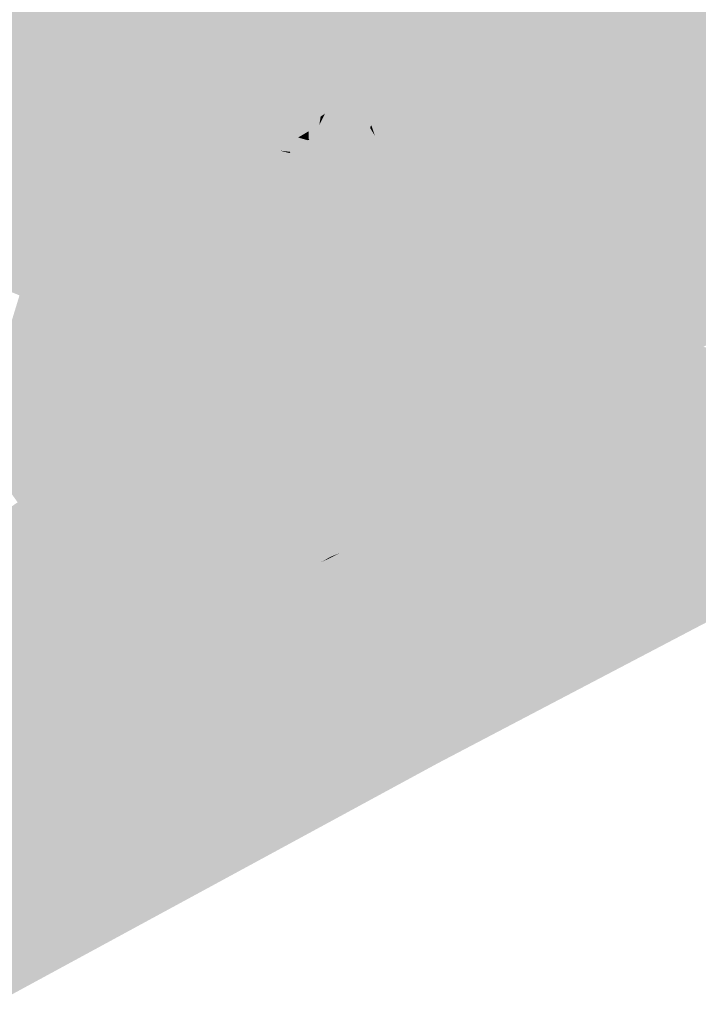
# Model space of a CAD drawing. Header units: metres. Extents: x 164696 to 183842, y 382615 to 387356.
# Tile 979 of 1056: x 182767.09 to 182768.83, y 386670.2 to 386672.73. Entities that reach past the tile are written whole.
import ezdxf

# ---------------------------------------------------------------- set-up
doc = ezdxf.new("R2010")
doc.units = ezdxf.units.M
doc.layers.add('C3D-SURFACE_TINSURFACE', color=7, linetype='Continuous')

msp = doc.modelspace()

# ---------------------------------------------------------------- linework, layer by layer
at = {"layer": 'C3D-SURFACE_TINSURFACE', "color": 11, "linetype": 'Continuous', "lineweight": -3, "true_color": 0xff8585}
for points in [[(182766.4424, 386672.6518), (182767.0865, 386673.0004), (182767.067, 386673.0412)], [(182766.4424, 386672.6518), (182767.106, 386672.9597), (182767.0865, 386673.0004)], [(182766.4424, 386672.6518), (182767.1255, 386672.9189), (182767.106, 386672.9597)], [(182767.2126, 386672.7158), (182767.6833, 386672.9769), (182767.1947, 386672.7558)], [(182767.2126, 386672.7158), (182767.6891, 386672.9766), (182767.6833, 386672.9769)], [(182767.2126, 386672.7158), (182767.7065, 386672.9389), (182767.6891, 386672.9766)], [(182767.2126, 386672.7158), (182767.703, 386672.934), (182767.7065, 386672.9389)], [(182767.2126, 386672.7158), (182767.2305, 386672.6758), (182767.703, 386672.934)], [(182767.2305, 386672.6758), (182767.6114, 386672.8476), (182767.703, 386672.934)], [(182766.4424, 386672.6518), (182766.4656, 386672.5927), (182767.1255, 386672.9189)], [(182766.4656, 386672.5927), (182767.159, 386672.8357), (182767.1255, 386672.9189)], [(182769.1059, 386672.713), (182768.565, 386672.8893), (182768.5405, 386672.8747)], [(182769.1059, 386672.713), (182769.0945, 386672.7361), (182768.565, 386672.8893)], [(182769.1173, 386672.6898), (182768.516, 386672.8601), (182768.5054, 386672.8532)], [(182769.1173, 386672.6898), (182768.5054, 386672.8532), (182768.6345, 386672.7968)], [(182769.1173, 386672.6898), (182768.5405, 386672.8747), (182768.516, 386672.8601)], [(182769.1173, 386672.6898), (182769.1059, 386672.713), (182768.5405, 386672.8747)], [(182766.4656, 386672.5927), (182767.1769, 386672.7958), (182767.159, 386672.8357)], [(182767.2305, 386672.6758), (182767.6263, 386672.8033), (182767.6114, 386672.8476)], [(182767.2484, 386672.6358), (182767.6263, 386672.8033), (182767.2305, 386672.6758)], [(182767.2484, 386672.6358), (182767.646, 386672.7983), (182767.6263, 386672.8033)], [(182766.4656, 386672.5927), (182766.5042, 386672.4794), (182767.1769, 386672.7958)], [(182767.1769, 386672.7958), (182766.5042, 386672.4794), (182766.5178, 386672.4537)], [(182767.1947, 386672.7558), (182767.1769, 386672.7958), (182766.5178, 386672.4537)], [(182767.2484, 386672.6358), (182767.6354, 386672.7846), (182767.646, 386672.7983)], [(182767.2484, 386672.6358), (182767.2632, 386672.6083), (182767.6354, 386672.7846)], [(182767.2632, 386672.6083), (182767.6213, 386672.769), (182767.6354, 386672.7846)], [(182769.1173, 386672.6898), (182768.6345, 386672.7968), (182769.0428, 386672.2882)], [(182767.1947, 386672.7558), (182766.5178, 386672.4537), (182766.5314, 386672.4281)], [(182767.1947, 386672.7558), (182766.5314, 386672.4281), (182766.5416, 386672.4089)], [(182767.1947, 386672.7558), (182766.5416, 386672.4089), (182766.5914, 386672.4278)], [(182767.2126, 386672.7158), (182767.1947, 386672.7558), (182766.5914, 386672.4278)], [(182767.2632, 386672.6083), (182767.2754, 386672.5854), (182767.6213, 386672.769)], [(182767.2754, 386672.5854), (182767.5942, 386672.7235), (182767.6213, 386672.769)], [(182767.2126, 386672.7158), (182766.5868, 386672.4221), (182766.7221, 386672.4617)], [(182767.2126, 386672.7158), (182766.5914, 386672.4278), (182766.5868, 386672.4221)], [(182767.2126, 386672.7158), (182766.7221, 386672.4617), (182766.7453, 386672.46)], [(182767.2126, 386672.7158), (182766.7453, 386672.46), (182767.2305, 386672.6758)], [(182767.2754, 386672.5854), (182767.599, 386672.7146), (182767.5942, 386672.7235)], [(182767.2754, 386672.5854), (182767.2877, 386672.5625), (182767.599, 386672.7146)], [(182767.2999, 386672.5396), (182767.599, 386672.7146), (182767.2877, 386672.5625)], [(182767.2999, 386672.5396), (182767.6351, 386672.6896), (182767.623, 386672.7162)], [(182767.2999, 386672.5396), (182767.623, 386672.7162), (182767.599, 386672.7146)], [(182767.2484, 386672.6358), (182767.2305, 386672.6758), (182766.7453, 386672.46)], [(182767.2999, 386672.5396), (182767.6394, 386672.6815), (182767.6351, 386672.6896)], [(182767.2999, 386672.5396), (182767.3121, 386672.5167), (182767.6394, 386672.6815)], [(182767.3121, 386672.5167), (182767.6182, 386672.6432), (182767.6394, 386672.6815)], [(182767.2484, 386672.6358), (182766.7257, 386672.3293), (182766.7416, 386672.3318)], [(182767.2484, 386672.6358), (182766.7311, 386672.4417), (182766.7257, 386672.3293)], [(182767.2484, 386672.6358), (182766.7453, 386672.46), (182766.7311, 386672.4417)], [(182767.2484, 386672.6358), (182766.7416, 386672.3318), (182767.2632, 386672.6083)], [(182767.3121, 386672.5167), (182767.6025, 386672.6241), (182767.6182, 386672.6432)], [(182767.2632, 386672.6083), (182766.7416, 386672.3318), (182766.7816, 386672.2717)], [(182767.2632, 386672.6083), (182766.7816, 386672.2717), (182766.8001, 386672.2779)], [(182767.2632, 386672.6083), (182766.8001, 386672.2779), (182767.2754, 386672.5854)], [(182767.3121, 386672.5167), (182767.3243, 386672.4938), (182767.6025, 386672.6241)], [(182767.3243, 386672.4938), (182767.7136, 386672.4031), (182767.6025, 386672.6241)], [(182767.2877, 386672.5625), (182767.2754, 386672.5854), (182766.8001, 386672.2779)], [(182767.2877, 386672.5625), (182766.8001, 386672.2779), (182766.8027, 386672.273)], [(182767.2999, 386672.5396), (182767.2877, 386672.5625), (182766.8027, 386672.273)], [(182767.9112, 386672.4949), (182767.9135, 386672.5579), (182767.8711, 386672.4917)], [(182767.9112, 386672.4949), (182767.9276, 386672.5046), (182767.9135, 386672.5579)], [(182768.073, 386672.3153), (182768.1432, 386672.4705), (182768.1559, 386672.5536)], [(182768.073, 386672.3153), (182768.1559, 386672.5536), (182768.1309, 386672.518)], [(182767.2999, 386672.5396), (182766.7885, 386672.2588), (182767.0328, 386672.0943)], [(182767.2999, 386672.5396), (182766.8027, 386672.273), (182766.7885, 386672.2588)], [(182767.2999, 386672.5396), (182767.0328, 386672.0943), (182767.1535, 386672.061)], [(182767.3121, 386672.5167), (182767.2999, 386672.5396), (182767.1535, 386672.061)], [(182767.3121, 386672.5167), (182767.1535, 386672.061), (182767.1876, 386672.0794)], [(182767.3121, 386672.5167), (182767.1876, 386672.0794), (182767.3243, 386672.4938)], [(182767.9112, 386672.4949), (182767.9873, 386672.4566), (182767.9276, 386672.5046)], [(182768.073, 386672.3153), (182768.1309, 386672.518), (182768.1074, 386672.4737)], [(182767.3243, 386672.4938), (182767.1876, 386672.0794), (182767.2216, 386672.0978)], [(182767.3243, 386672.4938), (182767.2216, 386672.0978), (182767.3365, 386672.4709)], [(182767.3243, 386672.4938), (182767.7006, 386672.3668), (182767.7136, 386672.4031)], [(182767.3243, 386672.4938), (182767.3365, 386672.4709), (182767.7006, 386672.3668)], [(182767.8566, 386672.4626), (182767.86, 386672.4843), (182767.8294, 386672.4465)], [(182767.9112, 386672.4949), (182767.8566, 386672.4626), (182767.9883, 386672.4533)], [(182767.9112, 386672.4949), (182767.8711, 386672.4917), (182767.8566, 386672.4626)], [(182767.8566, 386672.4626), (182767.8711, 386672.4917), (182767.86, 386672.4843)], [(182767.9112, 386672.4949), (182767.9883, 386672.4533), (182767.9873, 386672.4566)], [(182767.9993, 386672.4349), (182768.0129, 386672.4824), (182767.9911, 386672.4599)], [(182767.9993, 386672.4349), (182768.02, 386672.4704), (182768.0129, 386672.4824)], [(182768.0103, 386672.4164), (182768.0338, 386672.4532), (182768.029, 386672.4756)], [(182768.0103, 386672.4164), (182768.029, 386672.4756), (182768.02, 386672.4704)], [(182768.0543, 386672.3427), (182768.1074, 386672.4737), (182768.0981, 386672.4874)], [(182768.0543, 386672.3427), (182768.0981, 386672.4874), (182768.0826, 386672.4685)], [(182768.0543, 386672.3427), (182768.073, 386672.3153), (182768.1074, 386672.4737)], [(182768.0927, 386672.279), (182768.1303, 386672.3151), (182768.1561, 386672.4779)], [(182768.0927, 386672.279), (182768.1561, 386672.4779), (182768.1432, 386672.4705)], [(182767.3365, 386672.4709), (182767.2216, 386672.0978), (182767.3487, 386672.448)], [(182767.3487, 386672.448), (182767.2216, 386672.0978), (182767.2557, 386672.1162)], [(182767.3487, 386672.448), (182767.2557, 386672.1162), (182767.3609, 386672.4251)], [(182767.3365, 386672.4709), (182767.3487, 386672.448), (182767.6733, 386672.3518)], [(182767.3365, 386672.4709), (182767.6733, 386672.3518), (182767.7006, 386672.3668)], [(182767.3487, 386672.448), (182767.3609, 386672.4251), (182767.6733, 386672.3518)], [(182768.0213, 386672.398), (182767.8566, 386672.4626), (182767.8294, 386672.4465)], [(182767.9993, 386672.4349), (182767.9883, 386672.4533), (182767.8566, 386672.4626)], [(182768.0103, 386672.4164), (182767.9993, 386672.4349), (182767.8566, 386672.4626)], [(182768.0103, 386672.4164), (182767.8566, 386672.4626), (182768.0213, 386672.398)], [(182767.9883, 386672.4533), (182767.9904, 386672.462), (182767.9873, 386672.4566)], [(182767.9883, 386672.4533), (182767.9911, 386672.4599), (182767.9904, 386672.462)], [(182767.9993, 386672.4349), (182767.9911, 386672.4599), (182767.9883, 386672.4533)], [(182767.9993, 386672.4349), (182768.0103, 386672.4164), (182768.02, 386672.4704)], [(182768.0103, 386672.4164), (182768.0213, 386672.398), (182768.0338, 386672.4532)], [(182768.0213, 386672.398), (182768.0525, 386672.4575), (182768.0454, 386672.4695)], [(182768.0213, 386672.398), (182768.0454, 386672.4695), (182768.0338, 386672.4532)], [(182768.0213, 386672.398), (182768.0323, 386672.3796), (182768.0525, 386672.4575)], [(182768.0433, 386672.3611), (182768.0525, 386672.4575), (182768.0323, 386672.3796)], [(182768.0543, 386672.3427), (182768.073, 386672.4659), (182768.0433, 386672.3611)], [(182768.0433, 386672.3611), (182768.073, 386672.4659), (182768.0624, 386672.4598)], [(182768.0433, 386672.3611), (182768.0624, 386672.4598), (182768.0525, 386672.4575)], [(182768.0543, 386672.3427), (182768.0826, 386672.4685), (182768.073, 386672.4659)], [(182768.073, 386672.3153), (182768.0927, 386672.279), (182768.1432, 386672.4705)], [(182767.3033, 386672.1448), (182767.3609, 386672.4251), (182767.2557, 386672.1162)], [(182767.3033, 386672.1448), (182767.3852, 386672.3791), (182767.3609, 386672.4251)], [(182767.646, 386672.3368), (182767.6733, 386672.3518), (182767.3609, 386672.4251)], [(182767.6187, 386672.3218), (182767.646, 386672.3368), (182767.3609, 386672.4251)], [(182767.6187, 386672.3218), (182767.3609, 386672.4251), (182767.3852, 386672.3791)], [(182768.0433, 386672.3611), (182767.8262, 386672.4235), (182767.784, 386672.3932)], [(182768.0433, 386672.3611), (182767.8309, 386672.424), (182767.8262, 386672.4235)], [(182768.0213, 386672.398), (182767.8294, 386672.4465), (182767.8295, 386672.4263)], [(182768.0323, 386672.3796), (182768.0213, 386672.398), (182767.8295, 386672.4263)], [(182768.0323, 386672.3796), (182767.8295, 386672.4263), (182767.8309, 386672.424)], [(182768.0433, 386672.3611), (182768.0323, 386672.3796), (182767.8309, 386672.424)], [(182767.7279, 386672.3817), (182767.7136, 386672.4031), (182767.7006, 386672.3668)], [(182767.7279, 386672.3817), (182767.7381, 386672.4166), (182767.7136, 386672.4031)], [(182767.7279, 386672.3817), (182767.7416, 386672.3892), (182767.7381, 386672.4166)], [(182767.3548, 386672.1735), (182767.3852, 386672.3791), (182767.3033, 386672.1448)], [(182767.3548, 386672.1735), (182767.4269, 386672.2984), (182767.3852, 386672.3791)], [(182767.5914, 386672.3068), (182767.6187, 386672.3218), (182767.3852, 386672.3791)], [(182767.5914, 386672.3068), (182767.3852, 386672.3791), (182767.564, 386672.2918)], [(182767.564, 386672.2918), (182767.3852, 386672.3791), (182767.4269, 386672.2984)], [(182767.7279, 386672.3817), (182767.7006, 386672.3668), (182768.1124, 386672.2427)], [(182768.0927, 386672.279), (182767.7416, 386672.3892), (182767.7279, 386672.3817)], [(182768.0927, 386672.279), (182767.7279, 386672.3817), (182768.1124, 386672.2427)], [(182768.0927, 386672.279), (182767.8115, 386672.3771), (182767.7416, 386672.3892)], [(182768.0543, 386672.3427), (182767.784, 386672.3932), (182767.7802, 386672.3922)], [(182768.073, 386672.3153), (182768.0543, 386672.3427), (182767.7802, 386672.3922)], [(182768.073, 386672.3153), (182767.7802, 386672.3922), (182767.7817, 386672.3899)], [(182768.073, 386672.3153), (182767.7817, 386672.3899), (182767.8115, 386672.3771)], [(182768.0543, 386672.3427), (182768.0433, 386672.3611), (182767.784, 386672.3932)], [(182768.073, 386672.3153), (182767.8115, 386672.3771), (182768.0927, 386672.279)], [(182767.5445, 386672.0308), (182767.5552, 386672.0066), (182767.6733, 386672.3518)], [(182767.646, 386672.3368), (182767.5445, 386672.0308), (182767.6733, 386672.3518)], [(182767.7006, 386672.3668), (182767.5552, 386672.0066), (182768.1124, 386672.2427)], [(182767.7006, 386672.3668), (182767.6733, 386672.3518), (182767.5552, 386672.0066)], [(182768.1124, 386672.2427), (182768.1605, 386672.3277), (182768.1457, 386672.355)], [(182768.1124, 386672.2427), (182768.1457, 386672.355), (182768.1303, 386672.3151)], [(182767.6187, 386672.3218), (182767.5232, 386672.0793), (182767.5338, 386672.0551)], [(182767.5914, 386672.3068), (182767.5232, 386672.0793), (182767.6187, 386672.3218)], [(182767.646, 386672.3368), (182767.5338, 386672.0551), (182767.5445, 386672.0308)], [(182767.6187, 386672.3218), (182767.5338, 386672.0551), (182767.646, 386672.3368)], [(182768.1124, 386672.2427), (182768.1322, 386672.2064), (182768.1605, 386672.3277)], [(182768.1322, 386672.2064), (182768.1427, 386672.1883), (182768.1708, 386672.3349)], [(182768.1322, 386672.2064), (182768.1708, 386672.3349), (182768.1605, 386672.3277)], [(182767.4064, 386672.2023), (182767.4269, 386672.2984), (182767.3548, 386672.1735)], [(182767.4579, 386672.231), (182767.4269, 386672.2984), (182767.4064, 386672.2023)], [(182767.5367, 386672.2769), (182767.564, 386672.2918), (182767.4269, 386672.2984)], [(182767.5367, 386672.2769), (182767.4269, 386672.2984), (182767.5094, 386672.2598)], [(182767.5094, 386672.2598), (182767.4269, 386672.2984), (182767.4579, 386672.231)], [(182767.5914, 386672.3068), (182767.5125, 386672.1035), (182767.5232, 386672.0793)], [(182767.5914, 386672.3068), (182767.564, 386672.2918), (182767.5125, 386672.1035)], [(182768.0927, 386672.279), (182768.1124, 386672.2427), (182768.1303, 386672.3151)], [(182767.5367, 386672.2769), (182767.4911, 386672.1519), (182767.5018, 386672.1277)], [(182767.5367, 386672.2769), (182767.5094, 386672.2598), (182767.4911, 386672.1519)], [(182767.564, 386672.2918), (182767.5018, 386672.1277), (182767.5125, 386672.1035)], [(182767.5367, 386672.2769), (182767.5018, 386672.1277), (182767.564, 386672.2918)], [(182767.5094, 386672.2598), (182767.4579, 386672.231), (182767.4591, 386672.2246)], [(182767.5094, 386672.2598), (182767.4591, 386672.2246), (182767.4698, 386672.2004)], [(182767.5094, 386672.2598), (182767.4698, 386672.2004), (182767.4804, 386672.1761)], [(182767.5094, 386672.2598), (182767.4804, 386672.1761), (182767.4911, 386672.1519)], [(182767.4579, 386672.231), (182767.4064, 386672.2023), (182767.4591, 386672.2246)], [(182767.4064, 386672.2023), (182767.4698, 386672.2004), (182767.4591, 386672.2246)], [(182768.1124, 386672.2427), (182767.5552, 386672.0066), (182768.1322, 386672.2064)], [(182767.4911, 386672.1519), (182767.4064, 386672.2023), (182767.3548, 386672.1735)], [(182767.4804, 386672.1761), (182767.4698, 386672.2004), (182767.4064, 386672.2023)], [(182767.4911, 386672.1519), (182767.4804, 386672.1761), (182767.4064, 386672.2023)], [(182768.1322, 386672.2064), (182767.5552, 386672.0066), (182767.5679, 386671.982)], [(182768.1322, 386672.2064), (182767.5679, 386671.982), (182768.0728, 386672.1568)], [(182768.1322, 386672.2064), (182768.0728, 386672.1568), (182768.1427, 386672.1883)], [(182767.3548, 386672.1735), (182767.3033, 386672.1448), (182767.5125, 386672.1035)], [(182767.4911, 386672.1519), (182767.3548, 386672.1735), (182767.5018, 386672.1277)], [(182767.3548, 386672.1735), (182767.5125, 386672.1035), (182767.5018, 386672.1277)], [(182767.3033, 386672.1448), (182767.2557, 386672.1162), (182767.5338, 386672.0551)], [(182767.3033, 386672.1448), (182767.5232, 386672.0793), (182767.5125, 386672.1035)], [(182767.3033, 386672.1448), (182767.5338, 386672.0551), (182767.5232, 386672.0793)], [(182767.0854, 386672.0242), (182767.1194, 386672.0426), (182766.905, 386672.0988)], [(182767.1194, 386672.0426), (182767.0097, 386672.0756), (182766.905, 386672.0988)], [(182767.1535, 386672.061), (182767.0328, 386672.0943), (182767.0072, 386672.0805)], [(182767.2216, 386672.0978), (182767.1876, 386672.0794), (182767.5552, 386672.0066)], [(182767.2216, 386672.0978), (182767.5552, 386672.0066), (182767.2557, 386672.1162)], [(182767.2557, 386672.1162), (182767.5445, 386672.0308), (182767.5338, 386672.0551)], [(182767.2557, 386672.1162), (182767.5552, 386672.0066), (182767.5445, 386672.0308)], [(182767.1535, 386672.061), (182767.0072, 386672.0805), (182767.1194, 386672.0426)], [(182767.1194, 386672.0426), (182767.0072, 386672.0805), (182767.0097, 386672.0756)], [(182767.1876, 386672.0794), (182767.1535, 386672.061), (182767.5552, 386672.0066)], [(182766.9766, 386671.6682), (182767.0128, 386671.6028), (182767.1194, 386672.0426)], [(182767.0854, 386672.0242), (182766.9766, 386671.6682), (182767.1194, 386672.0426)], [(182767.0128, 386671.6028), (182767.5552, 386672.0066), (182767.1535, 386672.061)], [(182767.0128, 386671.6028), (182767.1535, 386672.061), (182767.1194, 386672.0426)], [(182767.0128, 386671.6028), (182767.5679, 386671.982), (182767.5552, 386672.0066)], [(182767.0128, 386671.6028), (182767.206, 386671.6648), (182767.5679, 386671.982)], [(182767.681, 386671.7664), (182767.9276, 386671.9501), (182767.6774, 386671.7729)], [(182767.681, 386671.7664), (182767.9337, 386671.9394), (182767.9276, 386671.9501)], [(182767.681, 386671.7664), (182767.693, 386671.7449), (182767.9337, 386671.9394)], [(182767.693, 386671.7449), (182767.702, 386671.7287), (182767.9337, 386671.9394)], [(182767.681, 386671.7664), (182767.6774, 386671.7729), (182767.2613, 386671.5251)], [(182767.681, 386671.7664), (182767.2613, 386671.5251), (182767.485, 386671.6279)], [(182767.693, 386671.7449), (182767.681, 386671.7664), (182767.485, 386671.6279)], [(182767.693, 386671.7449), (182767.485, 386671.6279), (182767.4925, 386671.6144)], [(182767.693, 386671.7449), (182767.4925, 386671.6144), (182767.702, 386671.7287)], [(182767.0128, 386671.6028), (182767.1237, 386671.5719), (182767.206, 386671.6648)], [(182767.0128, 386671.6028), (182767.0475, 386671.538), (182767.1237, 386671.5719)], [(182767.0641, 386671.5149), (182767.1527, 386671.5316), (182767.2419, 386671.6033)], [(182767.0641, 386671.5149), (182767.2419, 386671.6033), (182767.1237, 386671.5719)], [(182767.7826, 386671.5739), (182767.7752, 386671.5897), (182767.7629, 386671.5288)], [(182767.7826, 386671.5739), (182767.8213, 386671.5654), (182767.7752, 386671.5897)], [(182767.0641, 386671.5149), (182767.1237, 386671.5719), (182767.0475, 386671.538)], [(182767.7826, 386671.5739), (182767.7629, 386671.5288), (182767.7708, 386671.533)], [(182767.7826, 386671.5739), (182767.7708, 386671.533), (182767.8006, 386671.5367)], [(182767.7826, 386671.5739), (182767.8006, 386671.5367), (182767.8068, 386671.5629)], [(182767.7826, 386671.5739), (182767.8068, 386671.5629), (182767.8231, 386671.559)], [(182767.7826, 386671.5739), (182767.8231, 386671.559), (182767.8213, 386671.5654)], [(182767.0641, 386671.5149), (182767.0807, 386671.4919), (182767.1527, 386671.5316)], [(182767.0807, 386671.4919), (182767.1011, 386671.4683), (182767.1527, 386671.5316)], [(182766.5419, 386671.1219), (182767.1011, 386671.4683), (182767.0807, 386671.4919)], [(182766.5419, 386671.1219), (182767.049, 386671.4043), (182767.1011, 386671.4683)]]:
    msp.add_solid(points, dxfattribs=at)
at = {"layer": 'C3D-SURFACE_TINSURFACE', "color": 1, "linetype": 'Continuous', "lineweight": -3, "true_color": 0xe60000}
for points in [[(182768.2865, 386672.7204), (182768.3489, 386672.7578), (182767.7579, 386672.9137)], [(182768.2865, 386672.7204), (182767.7579, 386672.9137), (182767.7785, 386672.8524)], [(182768.2865, 386672.7204), (182767.7785, 386672.8524), (182768.2453, 386672.6918)], [(182768.2453, 386672.6918), (182767.7785, 386672.8524), (182767.7971, 386672.8113)], [(182768.4736, 386672.8324), (182768.4113, 386672.7951), (182768.957, 386671.9591)], [(182768.4736, 386672.8324), (182768.957, 386671.9591), (182768.9849, 386671.9759)], [(182768.6345, 386672.7968), (182768.4736, 386672.8324), (182768.9849, 386671.9759)], [(182767.6213, 386672.769), (182767.5942, 386672.7235), (182767.7971, 386672.8113)], [(182767.599, 386672.7146), (182767.7971, 386672.8113), (182767.5942, 386672.7235)], [(182767.599, 386672.7146), (182767.623, 386672.7162), (182767.7971, 386672.8113)], [(182767.623, 386672.7162), (182767.8156, 386672.7703), (182767.7971, 386672.8113)], [(182768.2453, 386672.6918), (182767.7971, 386672.8113), (182768.2195, 386672.6769)], [(182768.2195, 386672.6769), (182767.7971, 386672.8113), (182768.1936, 386672.6619)], [(182768.1936, 386672.6619), (182767.7971, 386672.8113), (182767.8156, 386672.7703)], [(182768.2458, 386672.0581), (182768.4113, 386672.7951), (182768.3489, 386672.7578)], [(182768.2458, 386672.0581), (182768.9012, 386671.9255), (182768.4113, 386672.7951)], [(182768.4113, 386672.7951), (182768.9012, 386671.9255), (182768.9291, 386671.9423)], [(182768.4113, 386672.7951), (182768.9291, 386671.9423), (182768.957, 386671.9591)], [(182768.6345, 386672.7968), (182768.9849, 386671.9759), (182769.0428, 386672.2882)], [(182767.623, 386672.7162), (182767.6351, 386672.6896), (182767.8156, 386672.7703)], [(182767.6394, 386672.6815), (182767.8156, 386672.7703), (182767.6351, 386672.6896)], [(182767.6394, 386672.6815), (182767.8301, 386672.7307), (182767.8156, 386672.7703)], [(182768.1936, 386672.6619), (182767.8156, 386672.7703), (182768.1677, 386672.647)], [(182768.1677, 386672.647), (182767.8156, 386672.7703), (182768.1419, 386672.6321)], [(182767.8156, 386672.7703), (182767.8301, 386672.7307), (182768.1419, 386672.6321)], [(182768.2458, 386672.0581), (182768.3489, 386672.7578), (182768.2865, 386672.7204)], [(182767.7136, 386672.4031), (182767.8301, 386672.7307), (182767.6025, 386672.6241)], [(182767.6025, 386672.6241), (182767.8301, 386672.7307), (182767.6182, 386672.6432)], [(182767.6394, 386672.6815), (182767.6182, 386672.6432), (182767.8301, 386672.7307)], [(182767.7136, 386672.4031), (182767.7381, 386672.4166), (182767.8301, 386672.7307)], [(182767.7416, 386672.3892), (182767.8301, 386672.7307), (182767.7381, 386672.4166)], [(182767.7416, 386672.3892), (182767.7552, 386672.3967), (182767.8301, 386672.7307)], [(182767.7552, 386672.3967), (182767.8478, 386672.699), (182767.8301, 386672.7307)], [(182767.8301, 386672.7307), (182767.8478, 386672.699), (182768.1419, 386672.6321)], [(182768.1708, 386672.3349), (182768.1743, 386672.1339), (182768.2865, 386672.7204)], [(182768.1708, 386672.3349), (182768.2865, 386672.7204), (182768.2453, 386672.6918)], [(182768.2458, 386672.0581), (182768.2865, 386672.7204), (182768.1743, 386672.1339)], [(182767.8021, 386672.4304), (182767.8478, 386672.699), (182767.7552, 386672.3967)], [(182767.8021, 386672.4304), (182767.8656, 386672.6673), (182767.8478, 386672.699)], [(182767.8478, 386672.699), (182768.116, 386672.6171), (182768.1419, 386672.6321)], [(182767.8656, 386672.6673), (182768.116, 386672.6171), (182767.8478, 386672.699)], [(182768.1457, 386672.355), (182768.2195, 386672.6769), (182768.1303, 386672.3151)], [(182768.1303, 386672.3151), (182768.2195, 386672.6769), (182768.1561, 386672.4779)], [(182768.1605, 386672.3277), (182768.2453, 386672.6918), (182768.1457, 386672.355)], [(182768.1457, 386672.355), (182768.2453, 386672.6918), (182768.2195, 386672.6769)], [(182768.1561, 386672.4779), (182768.2195, 386672.6769), (182768.1936, 386672.6619)], [(182768.1708, 386672.3349), (182768.2453, 386672.6918), (182768.1605, 386672.3277)], [(182767.8021, 386672.4304), (182767.8833, 386672.6356), (182767.8656, 386672.6673)], [(182767.8656, 386672.6673), (182768.0901, 386672.6022), (182768.116, 386672.6171)], [(182767.8656, 386672.6673), (182767.8833, 386672.6356), (182768.0901, 386672.6022)], [(182768.1561, 386672.4779), (182768.1936, 386672.6619), (182768.1432, 386672.4705)], [(182768.1432, 386672.4705), (182768.1936, 386672.6619), (182768.1559, 386672.5536)], [(182768.1559, 386672.5536), (182768.1936, 386672.6619), (182768.1677, 386672.647)], [(182767.8294, 386672.4465), (182767.8833, 386672.6356), (182767.8021, 386672.4304)], [(182767.8294, 386672.4465), (182767.86, 386672.4843), (182767.8833, 386672.6356)], [(182767.8711, 386672.4917), (182767.8833, 386672.6356), (182767.86, 386672.4843)], [(182767.8711, 386672.4917), (182767.9143, 386672.5789), (182767.8833, 386672.6356)], [(182767.8833, 386672.6356), (182768.0643, 386672.5873), (182768.0901, 386672.6022)], [(182767.8833, 386672.6356), (182768.0384, 386672.5723), (182768.0643, 386672.5873)], [(182767.9143, 386672.5789), (182768.0384, 386672.5723), (182767.8833, 386672.6356)], [(182768.1074, 386672.4737), (182768.1419, 386672.6321), (182768.0981, 386672.4874)], [(182768.0981, 386672.4874), (182768.1419, 386672.6321), (182768.116, 386672.6171)], [(182768.1309, 386672.518), (182768.1419, 386672.6321), (182768.1074, 386672.4737)], [(182768.1559, 386672.5536), (182768.1677, 386672.647), (182768.1309, 386672.518)], [(182768.1309, 386672.518), (182768.1677, 386672.647), (182768.1419, 386672.6321)], [(182768.0525, 386672.4575), (182768.0901, 386672.6022), (182768.0454, 386672.4695)], [(182768.0454, 386672.4695), (182768.0901, 386672.6022), (182768.0643, 386672.5873)], [(182768.0525, 386672.4575), (182768.0624, 386672.4598), (182768.0901, 386672.6022)], [(182768.073, 386672.4659), (182768.0901, 386672.6022), (182768.0624, 386672.4598)], [(182768.073, 386672.4659), (182768.0826, 386672.4685), (182768.116, 386672.6171)], [(182768.073, 386672.4659), (182768.116, 386672.6171), (182768.0901, 386672.6022)], [(182768.0981, 386672.4874), (182768.116, 386672.6171), (182768.0826, 386672.4685)], [(182767.8711, 386672.4917), (182767.9135, 386672.5579), (182767.9143, 386672.5789)], [(182767.9135, 386672.5579), (182767.9657, 386672.5271), (182767.9143, 386672.5789)], [(182767.9143, 386672.5789), (182768.0125, 386672.5574), (182768.0384, 386672.5723)], [(182767.9143, 386672.5789), (182767.9657, 386672.5271), (182768.0125, 386672.5574)], [(182768.0338, 386672.4532), (182768.0643, 386672.5873), (182768.029, 386672.4756)], [(182768.029, 386672.4756), (182768.0643, 386672.5873), (182768.0384, 386672.5723)], [(182768.0454, 386672.4695), (182768.0643, 386672.5873), (182768.0338, 386672.4532)], [(182767.9135, 386672.5579), (182767.9276, 386672.5046), (182767.9657, 386672.5271)], [(182767.9904, 386672.462), (182768.0125, 386672.5574), (182767.9657, 386672.5271)], [(182767.9904, 386672.462), (182767.9911, 386672.4599), (182768.0384, 386672.5723)], [(182767.9904, 386672.462), (182768.0384, 386672.5723), (182768.0125, 386672.5574)], [(182767.9911, 386672.4599), (182768.0129, 386672.4824), (182768.0384, 386672.5723)], [(182768.02, 386672.4704), (182768.0384, 386672.5723), (182768.0129, 386672.4824)], [(182768.029, 386672.4756), (182768.0384, 386672.5723), (182768.02, 386672.4704)], [(182767.9873, 386672.4566), (182767.9657, 386672.5271), (182767.9276, 386672.5046)], [(182767.9904, 386672.462), (182767.9657, 386672.5271), (182767.9873, 386672.4566)], [(182767.8262, 386672.4235), (182767.8021, 386672.4304), (182767.7552, 386672.3967)], [(182767.8262, 386672.4235), (182767.7552, 386672.3967), (182767.784, 386672.3932)], [(182767.8294, 386672.4465), (182767.8021, 386672.4304), (182767.8295, 386672.4263)], [(182767.8295, 386672.4263), (182767.8021, 386672.4304), (182767.8309, 386672.424)], [(182767.8309, 386672.424), (182767.8021, 386672.4304), (182767.8262, 386672.4235)], [(182767.7416, 386672.3892), (182767.8115, 386672.3771), (182767.7552, 386672.3967)], [(182767.784, 386672.3932), (182767.7552, 386672.3967), (182767.7802, 386672.3922)], [(182767.7802, 386672.3922), (182767.7552, 386672.3967), (182767.7817, 386672.3899)], [(182767.8115, 386672.3771), (182767.7817, 386672.3899), (182767.7552, 386672.3967)], [(182768.1708, 386672.3349), (182768.1427, 386672.1883), (182768.1743, 386672.1339)], [(182768.1427, 386672.1883), (182768.0728, 386672.1568), (182767.6569, 386671.8095)], [(182768.1427, 386672.1883), (182767.6569, 386671.8095), (182768.1743, 386672.1339)], [(182767.5679, 386671.982), (182767.6569, 386671.8095), (182768.0728, 386672.1568)], [(182768.1743, 386672.1339), (182767.6569, 386671.8095), (182767.6689, 386671.788)], [(182767.9276, 386671.9501), (182768.1743, 386672.1339), (182767.6689, 386671.788)], [(182767.702, 386671.7287), (182767.7051, 386671.7233), (182768.1743, 386672.1339)], [(182767.702, 386671.7287), (182768.1743, 386672.1339), (182767.9337, 386671.9394)], [(182767.7051, 386671.7233), (182768.2565, 386672.0368), (182768.1743, 386672.1339)], [(182767.9337, 386671.9394), (182768.1743, 386672.1339), (182767.9276, 386671.9501)], [(182768.2458, 386672.0581), (182768.1743, 386672.1339), (182768.2565, 386672.0368)], [(182768.2458, 386672.0581), (182768.2565, 386672.0368), (182768.8174, 386671.8751)], [(182768.2458, 386672.0581), (182768.8174, 386671.8751), (182768.8453, 386671.8919)], [(182768.2458, 386672.0581), (182768.8453, 386671.8919), (182768.8733, 386671.9087)], [(182768.2458, 386672.0581), (182768.8733, 386671.9087), (182768.9012, 386671.9255)], [(182767.7051, 386671.7233), (182768.2672, 386672.0156), (182768.2565, 386672.0368)], [(182768.2565, 386672.0368), (182768.2672, 386672.0156), (182768.8174, 386671.8751)], [(182767.7051, 386671.7233), (182767.7171, 386671.7018), (182768.2672, 386672.0156)], [(182767.7171, 386671.7018), (182768.278, 386671.9944), (182768.2672, 386672.0156)], [(182767.7291, 386671.6803), (182768.278, 386671.9944), (182767.7171, 386671.7018)], [(182767.7291, 386671.6803), (182768.2887, 386671.9732), (182768.278, 386671.9944)], [(182768.2672, 386672.0156), (182768.278, 386671.9944), (182768.7895, 386671.8583)], [(182768.2672, 386672.0156), (182768.7895, 386671.8583), (182768.8174, 386671.8751)], [(182768.278, 386671.9944), (182768.2887, 386671.9732), (182768.7616, 386671.8415)], [(182768.278, 386671.9944), (182768.7616, 386671.8415), (182768.7895, 386671.8583)], [(182767.5679, 386671.982), (182767.206, 386671.6648), (182767.6569, 386671.8095)], [(182767.7291, 386671.6803), (182767.7412, 386671.6587), (182768.2887, 386671.9732)], [(182767.7412, 386671.6587), (182768.2994, 386671.952), (182768.2887, 386671.9732)], [(182768.2887, 386671.9732), (182768.2994, 386671.952), (182768.7337, 386671.8247)], [(182768.2887, 386671.9732), (182768.7337, 386671.8247), (182768.7616, 386671.8415)], [(182767.9276, 386671.9501), (182767.6689, 386671.788), (182767.6774, 386671.7729)], [(182767.7412, 386671.6587), (182767.7532, 386671.6372), (182768.2994, 386671.952)], [(182767.7532, 386671.6372), (182768.3278, 386671.8939), (182768.2994, 386671.952)], [(182768.2994, 386671.952), (182768.3278, 386671.8939), (182768.7058, 386671.8079)], [(182768.2994, 386671.952), (182768.7058, 386671.8079), (182768.7337, 386671.8247)], [(182767.7532, 386671.6372), (182768.1698, 386671.4892), (182768.3278, 386671.8939)], [(182768.1698, 386671.4892), (182768.233, 386671.5237), (182768.3278, 386671.8939)], [(182768.233, 386671.5237), (182768.3512, 386671.85), (182768.3278, 386671.8939)], [(182768.6779, 386671.7911), (182768.3278, 386671.8939), (182768.4668, 386671.7734)], [(182768.6779, 386671.7911), (182768.7058, 386671.8079), (182768.3278, 386671.8939)], [(182768.3278, 386671.8939), (182768.3512, 386671.85), (182768.4668, 386671.7734)], [(182768.8453, 386671.8919), (182768.8174, 386671.8751), (182769.6997, 386671.6278)], [(182768.7895, 386671.8583), (182769.6997, 386671.6278), (182768.8174, 386671.8751)], [(182768.2962, 386671.5582), (182768.3512, 386671.85), (182768.233, 386671.5237)], [(182768.2962, 386671.5582), (182768.343, 386671.5854), (182768.3512, 386671.85)], [(182768.343, 386671.5854), (182768.3967, 386671.7864), (182768.3512, 386671.85)], [(182768.3512, 386671.85), (182768.3967, 386671.7864), (182768.4668, 386671.7734)], [(182768.7337, 386671.8247), (182769.6997, 386671.6278), (182768.7616, 386671.8415)], [(182768.7616, 386671.8415), (182769.6997, 386671.6278), (182768.7895, 386671.8583)], [(182768.7058, 386671.8079), (182769.6997, 386671.6278), (182768.7337, 386671.8247)], [(182767.1011, 386671.4683), (182767.1214, 386671.4447), (182767.6569, 386671.8095)], [(182767.1011, 386671.4683), (182767.6569, 386671.8095), (182767.1527, 386671.5316)], [(182767.1214, 386671.4447), (182767.6689, 386671.788), (182767.6569, 386671.8095)], [(182767.1237, 386671.5719), (182767.2419, 386671.6033), (182767.6569, 386671.8095)], [(182767.1237, 386671.5719), (182767.6569, 386671.8095), (182767.206, 386671.6648)], [(182767.1527, 386671.5316), (182767.6569, 386671.8095), (182767.2419, 386671.6033)], [(182768.65, 386671.7743), (182768.6779, 386671.7911), (182768.4668, 386671.7734)], [(182768.65, 386671.7743), (182769.6997, 386671.6278), (182768.6779, 386671.7911)], [(182768.6779, 386671.7911), (182769.6997, 386671.6278), (182768.7058, 386671.8079)], [(182767.2613, 386671.5251), (182767.6689, 386671.788), (182767.1214, 386671.4447)], [(182767.2613, 386671.5251), (182767.6774, 386671.7729), (182767.6689, 386671.788)], [(182768.343, 386671.5854), (182768.3802, 386671.6076), (182768.3967, 386671.7864)], [(182768.3802, 386671.6076), (182768.4173, 386671.6298), (182768.3967, 386671.7864)], [(182768.4173, 386671.6298), (182768.4545, 386671.652), (182768.3967, 386671.7864)], [(182768.4545, 386671.652), (182768.4759, 386671.7452), (182768.3967, 386671.7864)], [(182768.3967, 386671.7864), (182768.4759, 386671.7452), (182768.4668, 386671.7734)], [(182768.6221, 386671.7575), (182768.65, 386671.7743), (182768.4668, 386671.7734)], [(182768.4668, 386671.7734), (182768.4759, 386671.7452), (182768.566, 386671.7186)], [(182768.5942, 386671.7407), (182768.4668, 386671.7734), (182768.566, 386671.7186)], [(182768.5942, 386671.7407), (182768.6221, 386671.7575), (182768.4668, 386671.7734)], [(182768.65, 386671.7743), (182768.6221, 386671.7575), (182768.566, 386671.7186)], [(182768.65, 386671.7743), (182768.566, 386671.7186), (182769.6997, 386671.6278)], [(182768.4545, 386671.652), (182768.4917, 386671.6742), (182768.4759, 386671.7452)], [(182768.4759, 386671.7452), (182768.4917, 386671.6742), (182768.5289, 386671.6964)], [(182768.4759, 386671.7452), (182768.5289, 386671.6964), (182768.566, 386671.7186)], [(182768.6221, 386671.7575), (182768.5942, 386671.7407), (182768.566, 386671.7186)], [(182767.702, 386671.7287), (182767.4925, 386671.6144), (182767.1583, 386671.3969)], [(182767.702, 386671.7287), (182767.1583, 386671.3969), (182767.7051, 386671.7233)], [(182767.7051, 386671.7233), (182767.1583, 386671.3969), (182767.7171, 386671.7018)], [(182768.5289, 386671.6964), (182768.162, 386670.821), (182768.566, 386671.7186)], [(182768.566, 386671.7186), (182768.162, 386670.821), (182769.6997, 386671.6278)], [(182767.7171, 386671.7018), (182767.1583, 386671.3969), (182767.175, 386671.3696)], [(182767.7291, 386671.6803), (182767.7171, 386671.7018), (182767.175, 386671.3696)], [(182768.4917, 386671.6742), (182768.162, 386670.821), (182768.5289, 386671.6964)], [(182767.7291, 386671.6803), (182767.175, 386671.3696), (182767.3685, 386671.2165)], [(182767.7291, 386671.6803), (182767.3685, 386671.2165), (182767.7412, 386671.6587)], [(182768.4545, 386671.652), (182768.162, 386670.821), (182768.4917, 386671.6742)], [(182767.7532, 386671.6372), (182767.7412, 386671.6587), (182767.3685, 386671.2165)], [(182767.7532, 386671.6372), (182767.3685, 386671.2165), (182767.6251, 386671.2128)], [(182767.7752, 386671.5897), (182767.7532, 386671.6372), (182767.6251, 386671.2128)], [(182767.7752, 386671.5897), (182768.1698, 386671.4892), (182767.7532, 386671.6372)], [(182768.4173, 386671.6298), (182768.162, 386670.821), (182768.4545, 386671.652)], [(182767.485, 386671.6279), (182767.1583, 386671.3969), (182767.4925, 386671.6144)], [(182767.2613, 386671.5251), (182767.1583, 386671.3969), (182767.485, 386671.6279)], [(182768.3802, 386671.6076), (182768.162, 386670.821), (182768.4173, 386671.6298)], [(182767.7752, 386671.5897), (182767.6251, 386671.2128), (182767.7629, 386671.5288)], [(182767.7752, 386671.5897), (182767.8213, 386671.5654), (182768.1698, 386671.4892)], [(182768.343, 386671.5854), (182768.162, 386670.821), (182768.3802, 386671.6076)], [(182767.8006, 386671.5367), (182768.0727, 386671.4414), (182767.8068, 386671.5629)], [(182767.8231, 386671.559), (182767.8068, 386671.5629), (182768.0727, 386671.4414)], [(182767.8231, 386671.559), (182768.1698, 386671.4892), (182767.8213, 386671.5654)], [(182768.2962, 386671.5582), (182768.1383, 386670.8586), (182768.343, 386671.5854)], [(182768.343, 386671.5854), (182768.1383, 386670.8586), (182768.162, 386670.821)], [(182767.8006, 386671.5367), (182767.7708, 386671.533), (182767.6885, 386671.2466)], [(182767.8006, 386671.5367), (182767.6885, 386671.2466), (182767.8186, 386671.4995)], [(182767.8006, 386671.5367), (182767.8186, 386671.4995), (182768.0727, 386671.4414)], [(182767.8231, 386671.559), (182768.0727, 386671.4414), (182768.1066, 386671.4547)], [(182767.8231, 386671.559), (182768.1066, 386671.4547), (182768.1698, 386671.4892)], [(182768.2962, 386671.5582), (182768.233, 386671.5237), (182768.1145, 386670.8961)], [(182768.2962, 386671.5582), (182768.1145, 386670.8961), (182768.1383, 386670.8586)], [(182767.2613, 386671.5251), (182767.1214, 386671.4447), (182767.1583, 386671.3969)], [(182767.7629, 386671.5288), (182767.6251, 386671.2128), (182767.6885, 386671.2466)], [(182767.7629, 386671.5288), (182767.6885, 386671.2466), (182767.7708, 386671.533)], [(182768.1698, 386671.4892), (182768.0411, 386671.0336), (182768.233, 386671.5237)], [(182768.233, 386671.5237), (182768.0411, 386671.0336), (182768.0579, 386670.995)], [(182768.233, 386671.5237), (182768.0579, 386670.995), (182768.1145, 386670.8961)], [(182767.8186, 386671.4995), (182767.6885, 386671.2466), (182767.7519, 386671.2804)], [(182767.848, 386671.4318), (182767.8186, 386671.4995), (182767.7519, 386671.2804)], [(182767.8186, 386671.4995), (182767.848, 386671.4318), (182767.9921, 386671.4018)], [(182767.8186, 386671.4995), (182767.9921, 386671.4018), (182768.019, 386671.415)], [(182767.8186, 386671.4995), (182768.019, 386671.415), (182768.0459, 386671.4282)], [(182767.8186, 386671.4995), (182768.0459, 386671.4282), (182768.0727, 386671.4414)], [(182768.1066, 386671.4547), (182768.0093, 386671.1083), (182768.1698, 386671.4892)], [(182768.0093, 386671.1083), (182768.0242, 386671.0721), (182768.1698, 386671.4892)], [(182768.0242, 386671.0721), (182768.0411, 386671.0336), (182768.1698, 386671.4892)], [(182767.1011, 386671.4683), (182767.049, 386671.4043), (182767.1214, 386671.4447)], [(182767.049, 386671.4043), (182767.0666, 386671.4058), (182767.1214, 386671.4447)], [(182767.0666, 386671.4058), (182767.1583, 386671.3969), (182767.1214, 386671.4447)], [(182767.9864, 386671.1515), (182768.1066, 386671.4547), (182768.0727, 386671.4414)], [(182768.1066, 386671.4547), (182767.9864, 386671.1515), (182768.0093, 386671.1083)], [(182767.9864, 386671.1515), (182768.0727, 386671.4414), (182768.0459, 386671.4282)], [(182767.848, 386671.4318), (182767.7519, 386671.2804), (182767.8153, 386671.3142)], [(182767.8666, 386671.3917), (182767.848, 386671.4318), (182767.8153, 386671.3142)], [(182767.848, 386671.4318), (182767.8666, 386671.3917), (182767.9384, 386671.3755)], [(182767.848, 386671.4318), (182767.9384, 386671.3755), (182767.9653, 386671.3886)], [(182767.848, 386671.4318), (182767.9653, 386671.3886), (182767.9921, 386671.4018)], [(182767.9406, 386671.2378), (182768.019, 386671.415), (182767.9921, 386671.4018)], [(182767.9406, 386671.2378), (182767.9635, 386671.1946), (182768.019, 386671.415)], [(182767.9635, 386671.1946), (182768.0459, 386671.4282), (182768.019, 386671.415)], [(182767.9635, 386671.1946), (182767.9864, 386671.1515), (182768.0459, 386671.4282)], [(182767.0666, 386671.4058), (182766.9494, 386671.2751), (182767.1583, 386671.3969)], [(182766.9494, 386671.2751), (182767.175, 386671.3696), (182767.1583, 386671.3969)], [(182767.8666, 386671.3917), (182767.8153, 386671.3142), (182767.8578, 386671.3359)], [(182767.8852, 386671.3516), (182767.8666, 386671.3917), (182767.8578, 386671.3359)], [(182767.8666, 386671.3917), (182767.8852, 386671.3516), (182767.9115, 386671.3623)], [(182767.8666, 386671.3917), (182767.9115, 386671.3623), (182767.9384, 386671.3755)], [(182767.9224, 386671.2714), (182767.9653, 386671.3886), (182767.9384, 386671.3755)], [(182767.9224, 386671.2714), (182767.9406, 386671.2378), (182767.9653, 386671.3886)], [(182767.9406, 386671.2378), (182767.9921, 386671.4018), (182767.9653, 386671.3886)], [(182766.9317, 386670.9875), (182767.1308, 386670.9495), (182767.175, 386671.3696)], [(182766.9317, 386670.9875), (182767.175, 386671.3696), (182766.9601, 386671.2575)], [(182766.9494, 386671.2751), (182766.9601, 386671.2575), (182767.175, 386671.3696)], [(182767.1308, 386670.9495), (182767.1917, 386671.3423), (182767.175, 386671.3696)], [(182767.175, 386671.3696), (182767.1917, 386671.3423), (182767.3685, 386671.2165)], [(182767.8852, 386671.3516), (182767.8847, 386671.3491), (182767.9115, 386671.3623)], [(182767.9038, 386671.3115), (182767.9115, 386671.3623), (182767.8847, 386671.3491)], [(182767.9038, 386671.3115), (182767.9384, 386671.3755), (182767.9115, 386671.3623)], [(182767.9038, 386671.3115), (182767.9224, 386671.2714), (182767.9384, 386671.3755)], [(182767.1308, 386670.9495), (182767.2195, 386671.3015), (182767.1917, 386671.3423)], [(182767.1917, 386671.3423), (182767.2195, 386671.3015), (182767.3685, 386671.2165)], [(182767.9038, 386671.3115), (182767.8578, 386671.3359), (182767.8153, 386671.3142)], [(182767.8852, 386671.3516), (182767.8578, 386671.3359), (182767.8847, 386671.3491)], [(182767.9038, 386671.3115), (182767.8847, 386671.3491), (182767.8578, 386671.3359)], [(182767.9224, 386671.2714), (182767.8153, 386671.3142), (182767.7519, 386671.2804)], [(182767.9224, 386671.2714), (182767.9038, 386671.3115), (182767.8153, 386671.3142)], [(182767.1308, 386670.9495), (182767.156, 386670.9641), (182767.2195, 386671.3015)], [(182767.156, 386670.9641), (182767.2514, 386671.2537), (182767.2195, 386671.3015)], [(182767.2195, 386671.3015), (182767.2514, 386671.2537), (182767.3685, 386671.2165)], [(182767.9635, 386671.1946), (182767.7519, 386671.2804), (182767.6885, 386671.2466)], [(182767.9224, 386671.2714), (182767.7519, 386671.2804), (182767.9406, 386671.2378)], [(182767.9406, 386671.2378), (182767.7519, 386671.2804), (182767.9635, 386671.1946)], [(182767.156, 386670.9641), (182767.1812, 386670.9786), (182767.2514, 386671.2537)], [(182767.1812, 386670.9786), (182767.2064, 386670.9931), (182767.2514, 386671.2537)], [(182767.2064, 386670.9931), (182767.2317, 386671.0076), (182767.2514, 386671.2537)], [(182767.2317, 386671.0076), (182767.2569, 386671.0222), (182767.2514, 386671.2537)], [(182767.2569, 386671.0222), (182767.2941, 386671.2247), (182767.2514, 386671.2537)], [(182767.2941, 386671.2247), (182767.3685, 386671.2165), (182767.2514, 386671.2537)], [(182767.6251, 386671.2128), (182768.0093, 386671.1083), (182767.6885, 386671.2466)], [(182767.9635, 386671.1946), (182767.6885, 386671.2466), (182767.9864, 386671.1515)], [(182767.6885, 386671.2466), (182768.0093, 386671.1083), (182767.9864, 386671.1515)], [(182767.2569, 386671.0222), (182767.2821, 386671.0367), (182767.2941, 386671.2247)], [(182767.2821, 386671.0367), (182767.3074, 386671.0512), (182767.2941, 386671.2247)], [(182767.3326, 386671.0658), (182767.2941, 386671.2247), (182767.3074, 386671.0512)], [(182767.3326, 386671.0658), (182767.3795, 386671.1431), (182767.2941, 386671.2247)], [(182767.2941, 386671.2247), (182767.3795, 386671.1431), (182767.3685, 386671.2165)], [(182767.468, 386671.1388), (182767.3685, 386671.2165), (182767.3795, 386671.1431)], [(182767.5063, 386671.1576), (182767.3685, 386671.2165), (182767.468, 386671.1388)], [(182767.5063, 386671.1576), (182767.5446, 386671.1765), (182767.3685, 386671.2165)], [(182767.5446, 386671.1765), (182767.5829, 386671.1954), (182767.3685, 386671.2165)], [(182767.5829, 386671.1954), (182767.6251, 386671.2128), (182767.3685, 386671.2165)], [(182767.5829, 386671.1954), (182768.0411, 386671.0336), (182767.6251, 386671.2128)], [(182767.6251, 386671.2128), (182768.0242, 386671.0721), (182768.0093, 386671.1083)], [(182767.6251, 386671.2128), (182768.0411, 386671.0336), (182768.0242, 386671.0721)], [(182767.5446, 386671.1765), (182768.0579, 386670.995), (182767.5829, 386671.1954)], [(182767.5829, 386671.1954), (182768.0579, 386670.995), (182768.0411, 386671.0336)], [(182767.5063, 386671.1576), (182767.468, 386671.1388), (182768.0917, 386670.9179)], [(182767.5063, 386671.1576), (182768.0748, 386670.9565), (182767.5446, 386671.1765)], [(182767.5063, 386671.1576), (182768.0917, 386670.9179), (182768.0748, 386670.9565)], [(182767.5446, 386671.1765), (182768.0748, 386670.9565), (182768.0579, 386670.995)], [(182767.3326, 386671.0658), (182767.3578, 386671.0803), (182767.3795, 386671.1431)], [(182767.3578, 386671.0803), (182767.3914, 386671.101), (182767.3795, 386671.1431)], [(182767.4297, 386671.1199), (182767.3795, 386671.1431), (182767.3914, 386671.101)], [(182767.4297, 386671.1199), (182767.468, 386671.1388), (182767.3795, 386671.1431)], [(182767.4297, 386671.1199), (182768.0917, 386670.9179), (182767.468, 386671.1388)], [(182767.3578, 386671.0803), (182767.4297, 386671.1199), (182767.3914, 386671.101)], [(182767.3578, 386671.0803), (182768.0917, 386670.9179), (182767.4297, 386671.1199)], [(182767.3326, 386671.0658), (182768.0917, 386670.9179), (182767.3578, 386671.0803)], [(182767.3326, 386671.0658), (182767.3074, 386671.0512), (182768.0917, 386670.9179)], [(182767.2569, 386671.0222), (182766.9904, 386670.2407), (182767.2821, 386671.0367)], [(182767.2821, 386671.0367), (182766.9904, 386670.2407), (182768.162, 386670.821)], [(182767.2821, 386671.0367), (182768.162, 386670.821), (182767.3074, 386671.0512)], [(182767.3074, 386671.0512), (182768.162, 386670.821), (182768.0917, 386670.9179)], [(182767.2064, 386670.9931), (182766.9775, 386670.2692), (182767.2317, 386671.0076)], [(182767.2317, 386671.0076), (182766.9775, 386670.2692), (182766.9904, 386670.2407)], [(182767.2317, 386671.0076), (182766.9904, 386670.2407), (182767.2569, 386671.0222)], [(182766.9317, 386670.9875), (182767.0415, 386670.8836), (182767.1308, 386670.9495)], [(182767.1812, 386670.9786), (182766.9775, 386670.2692), (182767.2064, 386670.9931)], [(182767.1064, 386670.9261), (182766.9775, 386670.2692), (182767.1812, 386670.9786)], [(182767.1064, 386670.9261), (182767.1812, 386670.9786), (182767.156, 386670.9641)], [(182768.1145, 386670.8961), (182768.0579, 386670.995), (182768.0748, 386670.9565)], [(182767.1308, 386670.9495), (182767.1064, 386670.9261), (182767.156, 386670.9641)], [(182768.1145, 386670.8961), (182768.0748, 386670.9565), (182768.0917, 386670.9179)], [(182767.1308, 386670.9495), (182767.0415, 386670.8836), (182767.1064, 386670.9261)], [(182767.1064, 386670.9261), (182767.0415, 386670.8836), (182766.943, 386670.3288)], [(182767.1064, 386670.9261), (182766.943, 386670.3288), (182766.9603, 386670.299)], [(182767.1064, 386670.9261), (182766.9603, 386670.299), (182766.9775, 386670.2692)], [(182768.0917, 386670.9179), (182768.162, 386670.821), (182768.1383, 386670.8586)], [(182768.1145, 386670.8961), (182768.0917, 386670.9179), (182768.1383, 386670.8586)], [(182768.162, 386670.821), (182766.9904, 386670.2407), (182764.2926, 386668.7207)]]:
    msp.add_solid(points, dxfattribs=at)

doc.saveas('drawing.dxf')
